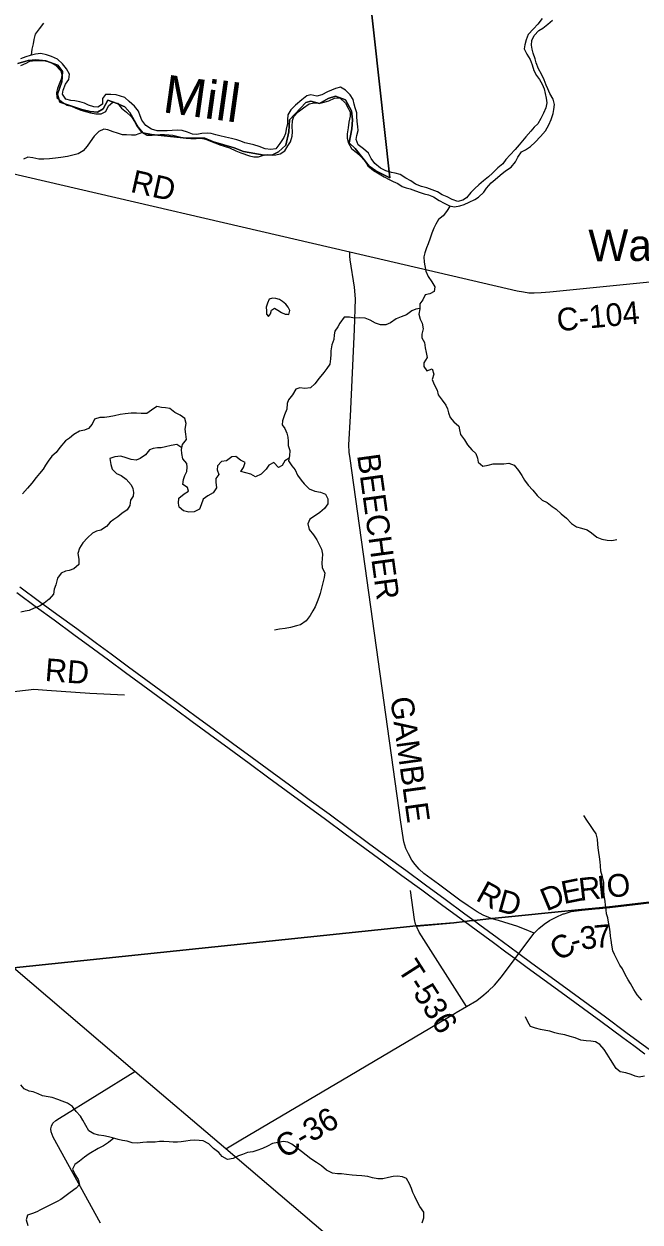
# Model space of a CAD drawing. Extents: x 114843 to 284848, y 317643 to 566895.
# Drawn here: x 126846 to 134964, y 465534 to 481317 of the extents above; entities that cross this region are included whole.
import ezdxf

# ---------------------------------------------------------------- set-up
doc = ezdxf.new("R2010")
doc.units = 0
for name, color, linetype in [('GM_X_County_Road', 7, 'Continuous'), ('GM_X_County_Road_Text', 7, 'Continuous'), ('GM_X_Minor_Lake', 7, 'Continuous'), ('GM_X_Minor_River', 7, 'Continuous'), ('GM_X_Minor_River_Text', 7, 'Continuous'), ('GM_X_Township', 7, 'Continuous'), ('GM_X_Township_Road', 7, 'Continuous'), ('GM_X_Township_Road_Text', 7, 'Continuous'), ('GM_X_Unincorporated_Text', 7, 'Continuous'), ('GM_X_US_Route', 7, 'Continuous')]:
    doc.layers.add(name, color=color, linetype=linetype)

msp = doc.modelspace()

# ---------------------------------------------------------------- linework, layer by layer
at = {"layer": 'GM_X_County_Road'}
for points in [[(126022, 479508), (126059, 479500), (126637, 479361), (131141, 478313), (133344, 477802), (133428, 477787), (133500, 477777), (133570, 477775), (133660, 477779), (133774, 477789), (137020, 478113), (137650, 478177), (139869, 478401), (139955, 478407), (140040, 478402), (140109, 478393), (142957, 477895), (143077, 477879), (143163, 477873), (143251, 477879), (143926, 477962), (147176, 478292)], [(131812, 470803), (131143, 475591), (131132, 475674), (131127, 475772), (131150, 476148), (131202, 477294), (131216, 477694), (131200, 477848), (131144, 478209), (131139, 478259), (131141, 478313)], [(132970, 469546), (132896, 469576), (132816, 469620), (132697, 469700), (132591, 469775), (132308, 469985), (132114, 470126), (132052, 470183), (132000, 470242), (131957, 470302), (131911, 470383), (131879, 470455), (131852, 470543), (131833, 470656), (131812, 470803)], [(134431, 469665), (134564, 469679), (134863, 469714), (136428, 469900)], [(133567, 469340), (133631, 469399), (133699, 469457), (133769, 469505), (133857, 469551), (133953, 469593), (133963, 469596)], [(133963, 469596), (134056, 469623), (134197, 469643), (134373, 469660), (134431, 469665)], [(133567, 469340), (133441, 469393), (133341, 469432), (133241, 469463), (133097, 469504), (133014, 469529), (132970, 469546)], [(132541, 468292), (132678, 468371), (132813, 468453), (132907, 468525), (132969, 468578), (133046, 468655), (133137, 468764), (133318, 469006), (133368, 469073), (133567, 469340)], [(145686, 452514), (145258, 452975), (145161, 453078), (145068, 453169), (144979, 453251), (144914, 453307), (144773, 453428), (144582, 453592), (143775, 454281), (143269, 454714), (142480, 455390), (141948, 455846), (141534, 456201), (140382, 457191), (139872, 457623), (139405, 458027), (139165, 458236), (137071, 460040), (134131, 462554), (129506, 466499), (128306, 467517), (126709, 468881)], [(129506, 466499), (129703, 466616), (131142, 467464), (132528, 468284), (132541, 468292)], [(127853, 465520), (127232, 466652), (127216, 466689), (127203, 466723), (127202, 466760), (127208, 466795), (127227, 466834), (127264, 466871), (127314, 466903), (128306, 467517)]]:
    msp.add_lwpolyline(points, dxfattribs=at)
at = {"layer": 'GM_X_Minor_Lake'}
for points in [[(130076, 477693), (130054, 477637), (130036, 477587), (130040, 477537), (130044, 477494), (130070, 477462), (130096, 477498), (130108, 477546), (130146, 477574), (130192, 477546), (130240, 477518), (130290, 477496), (130317, 477493)], [(130317, 477493), (130336, 477490), (130350, 477540), (130326, 477584), (130298, 477624), (130254, 477662), (130212, 477687), (130166, 477701), (130122, 477703), (130076, 477693)]]:
    msp.add_lwpolyline(points, dxfattribs=at)
at = {"layer": 'GM_X_Minor_River'}
for points in [[(126944, 480905), (126955, 480986), (126973, 481054), (126979, 481114), (126999, 481184), (127049, 481254), (127109, 481326)], [(132317, 478992), (132381, 478958), (132451, 478921), (132519, 478907), (132591, 478919), (132647, 478937), (132711, 478969), (132785, 479005), (132835, 479035), (132905, 479099), (132941, 479155), (133003, 479225), (133057, 479267), (133120, 479327), (133192, 479383), (133264, 479429), (133322, 479501), (133354, 479561), (133404, 479633), (133456, 479659), (133520, 479701), (133580, 479761), (133651, 479833), (133717, 479909), (133763, 479986), (133791, 480060), (133821, 480136), (133829, 480188), (133835, 480258), (133819, 480326), (133776, 480400), (133750, 480462), (133728, 480512), (133702, 480583), (133664, 480657), (133628, 480725), (133596, 480805), (133582, 480859), (133554, 480931), (133542, 480985), (133534, 481036), (133539, 481098), (133567, 481166), (133629, 481232), (133681, 481260), (133747, 481314), (133811, 481368)], [(133675, 481388), (133619, 481316), (133561, 481252), (133489, 481176), (133465, 481108), (133446, 481040), (133438, 480988), (133472, 480921), (133516, 480849), (133544, 480779), (133566, 480705), (133600, 480639), (133640, 480587), (133672, 480525), (133700, 480464), (133715, 480402), (133725, 480340), (133737, 480276), (133721, 480212), (133693, 480144), (133657, 480072), (133619, 480000), (133569, 479958), (133527, 479904), (133460, 479830), (133414, 479776), (133370, 479724), (133318, 479662), (133254, 479594), (133196, 479530), (133154, 479475), (133092, 479421), (133020, 479353), (132965, 479305), (132901, 479249), (132841, 479199), (132787, 479149), (132735, 479097)], [(127354, 480394), (127362, 480446), (127392, 480522), (127436, 480584), (127446, 480657), (127406, 480727), (127352, 480793), (127290, 480853), (127211, 480889), (127141, 480911), (127067, 480929), (126997, 480920), (126926, 480900), (126872, 480884), (126802, 480856)], [(126806, 480768), (126874, 480801), (126924, 480827), (126992, 480835), (127066, 480835), (127124, 480833), (127190, 480815), (127262, 480773), (127330, 480701)], [(127330, 480701), (127346, 480643), (127338, 480589), (127308, 480525), (127286, 480466), (127274, 480414), (127278, 480350), (127344, 480290), (127414, 480248), (127474, 480232), (127531, 480208), (127597, 480180), (127655, 480163), (127721, 480147), (127795, 480135), (127865, 480133), (127924, 480165), (127962, 480239), (128016, 480285), (128078, 480275), (128130, 480207), (128198, 480153), (128263, 480095), (128303, 480030), (128337, 479964), (128397, 479892), (128467, 479854), (128537, 479850), (128587, 479858), (128639, 479862), (128699, 479860), (128757, 479856), (128809, 479850), (128861, 479841), (128931, 479821), (128983, 479813), (129043, 479809), (129113, 479809), (129181, 479811), (129237, 479799), (129303, 479775), (129361, 479753), (129425, 479725), (129485, 479706), (129555, 479684), (129639, 479644), (129705, 479618), (129817, 479578), (129873, 479568), (129935, 479566), (130003, 479590), (130053, 479598), (130117, 479587), (130167, 479591), (130221, 479607), (130283, 479647), (130325, 479711), (130356, 479765), (130378, 479838), (130386, 479894), (130382, 479966), (130384, 480044), (130400, 480096), (130458, 480158), (130528, 480212), (130604, 480264), (130670, 480276), (130750, 480272), (130803, 480288), (130863, 480306), (130937, 480338), (131007, 480346), (131081, 480275), (131120, 480209), (131144, 480153), (131146, 480103), (131128, 480023), (131118, 479947), (131106, 479871), (131106, 479811), (131124, 479748), (131164, 479676), (131228, 479622), (131293, 479562), (131345, 479500), (131377, 479448), (131453, 479385), (131527, 479341), (131593, 479305), (131659, 479267), (131711, 479241), (131773, 479215), (131829, 479175), (131883, 479159), (131935, 479146), (132005, 479118), (132065, 479096), (132119, 479078), (132177, 479068), (132243, 479040), (132317, 478992)], [(132735, 479097), (132679, 479025), (132627, 478997), (132561, 478979), (132489, 479006), (132421, 479038), (132357, 479068), (132295, 479104), (132223, 479132), (132153, 479158), (132083, 479174), (132007, 479206), (131945, 479249), (131879, 479287), (131803, 479335), (131739, 479351), (131687, 479359), (131613, 479381), (131543, 479417), (131471, 479478), (131419, 479546), (131384, 479614), (131322, 479674), (131250, 479726), (131224, 479796), (131230, 479846), (131250, 479915), (131244, 479965), (131238, 480031), (131234, 480097), (131230, 480147), (131211, 480211), (131199, 480261), (131183, 480323), (131145, 480385), (131085, 480446), (131015, 480484), (130951, 480468), (130897, 480444), (130847, 480424), (130769, 480382), (130707, 480366), (130625, 480382), (130573, 480368), (130506, 480318), (130426, 480246), (130362, 480186), (130324, 480120), (130320, 480056), (130318, 480004), (130300, 479932), (130292, 479876), (130270, 479822), (130217, 479742), (130167, 479672), (130097, 479664), (130025, 479670), (129947, 479702), (129875, 479726), (129819, 479738), (129755, 479752), (129703, 479772), (129649, 479790), (129581, 479806), (129501, 479827), (129427, 479843), (129375, 479855), (129315, 479875), (129263, 479879), (129191, 479873), (129123, 479861), (129069, 479867), (129001, 479893), (128931, 479913), (128871, 479918), (128799, 479912), (128733, 479910), (128601, 479910), (128525, 479932), (128451, 479980), (128401, 480048), (128376, 480106), (128356, 480167), (128304, 480235), (128234, 480295), (128174, 480347), (128120, 480365), (128060, 480383), (127990, 480389), (127920, 480388), (127882, 480335), (127880, 480259), (127818, 480223), (127766, 480227), (127696, 480248), (127642, 480272), (127584, 480292), (127518, 480306), (127464, 480310), (127396, 480326), (127354, 480394)], [(128408, 479886), (128313, 479854), (128263, 479852), (128197, 479856), (128145, 479858), (128077, 479877), (128021, 479897), (127951, 479921), (127899, 479931), (127833, 479901), (127769, 479839), (127719, 479765), (127679, 479709), (127625, 479647), (127560, 479605), (127492, 479589), (127418, 479573), (127334, 479559), (127262, 479549), (127184, 479541), (127110, 479535), (127040, 479535), (126964, 479553), (126896, 479564), (126840, 479534)], [(132460, 478919), (132415, 478845), (132368, 478791), (132310, 478741), (132272, 478681), (132246, 478629), (132222, 478559), (132198, 478493), (132170, 478421), (132150, 478369), (132126, 478301), (132117, 478251), (132121, 478179), (132127, 478129), (132141, 478059), (132173, 477990), (132219, 477922), (132261, 477852), (132249, 477792), (132195, 477760), (132133, 477748), (132101, 477682), (132064, 477630), (132062, 477562), (132048, 477494), (132066, 477426), (132092, 477374), (132104, 477300), (132090, 477231), (132088, 477181), (132122, 477119), (132131, 477051), (132147, 476987), (132161, 476921), (132117, 476853), (132117, 476803), (132155, 476749), (132223, 476773), (132245, 476705), (132225, 476635), (132253, 476566), (132291, 476494), (132304, 476430), (132356, 476360), (132406, 476296), (132426, 476246), (132442, 476196), (132462, 476134), (132512, 476077), (132574, 476019), (132584, 475969), (132600, 475909), (132652, 475839), (132691, 475773), (132747, 475707), (132799, 475657), (132821, 475597), (132833, 475544), (132891, 475492), (132963, 475506), (133029, 475522), (133105, 475524), (133171, 475524), (133233, 475532), (133305, 475504), (133363, 475436), (133405, 475368), (133443, 475309), (133489, 475243), (133553, 475175), (133607, 475105), (133672, 475045), (133738, 475011), (133808, 474959), (133860, 474925), (133924, 474864), (133994, 474808), (134060, 474738), (134128, 474692), (134194, 474676), (134266, 474654), (134324, 474614), (134394, 474556), (134462, 474531), (134530, 474517), (134592, 474511), (134656, 474525)], [(132063, 477568), (132008, 477558), (131956, 477536), (131888, 477484), (131818, 477458), (131752, 477432), (131676, 477378), (131616, 477352), (131546, 477352), (131480, 477374), (131408, 477413), (131342, 477441), (131270, 477447), (131202, 477441), (131136, 477453), (131064, 477453), (131006, 477377), (130980, 477325), (130944, 477271), (130933, 477221), (130931, 477159), (130903, 477091), (130891, 477011), (130891, 476961), (130887, 476907), (130875, 476835), (130837, 476780), (130797, 476724), (130738, 476650), (130680, 476578), (130622, 476524), (130548, 476515), (130480, 476525), (130430, 476505), (130384, 476431), (130330, 476367), (130316, 476315), (130312, 476241), (130279, 476168), (130253, 476088), (130249, 476038), (130285, 475986), (130311, 475928), (130325, 475874), (130329, 475820), (130327, 475764), (130349, 475698), (130345, 475626), (130332, 475560), (130376, 475496), (130420, 475444), (130452, 475373), (130500, 475309), (130540, 475257), (130604, 475193), (130678, 475163), (130754, 475147), (130820, 475123), (130852, 475061), (130850, 474993), (130807, 474935), (130745, 474879), (130675, 474833), (130613, 474795), (130585, 474733), (130605, 474657), (130661, 474588), (130705, 474520), (130731, 474468), (130766, 474398), (130780, 474332), (130776, 474270), (130770, 474218), (130774, 474154), (130810, 474084), (130802, 474026), (130780, 473938), (130747, 473814), (130731, 473760), (130709, 473702), (130683, 473638), (130653, 473586), (130617, 473526), (130563, 473456), (130489, 473400), (130437, 473386), (130358, 473364), (130286, 473354), (130214, 473342), (130148, 473330)], [(130339, 475597), (130284, 475560), (130250, 475500), (130198, 475472), (130140, 475538), (130074, 475506), (130038, 475454), (129970, 475388), (129898, 475350), (129834, 475388), (129770, 475402), (129702, 475420), (129740, 475474), (129760, 475540), (129700, 475569), (129638, 475617), (129584, 475615), (129514, 475563), (129448, 475551), (129396, 475495), (129394, 475445), (129416, 475383), (129376, 475329), (129374, 475279), (129384, 475205), (129341, 475141), (129269, 475101), (129209, 475055), (129179, 474983), (129161, 474927), (129087, 474889), (129019, 474887), (128949, 474903), (128893, 474953), (128883, 475003), (128887, 475071), (128955, 475129), (129015, 475161), (129001, 475211), (128941, 475251), (128948, 475315), (128968, 475367), (128994, 475421), (128998, 475477), (128990, 475528), (128938, 475590), (128928, 475658), (128924, 475710), (128934, 475776), (128989, 475842), (128979, 475914), (128969, 475978), (128983, 476052), (128965, 476118), (128903, 476164), (128835, 476200), (128767, 476251), (128713, 476261), (128659, 476263), (128597, 476279), (128527, 476231), (128467, 476187), (128391, 476187), (128327, 476191), (128259, 476189), (128179, 476179), (128113, 476171), (128041, 476153), (127969, 476142), (127907, 476134), (127845, 476132), (127777, 476110), (127747, 476046), (127696, 475988), (127646, 475966), (127580, 475952), (127502, 475910), (127444, 475860), (127394, 475826), (127320, 475738), (127270, 475672), (127214, 475622), (127166, 475558), (127129, 475506), (127099, 475454), (127051, 475396), (127007, 475344), (126951, 475266), (126891, 475202), (126825, 475128)], [(128928, 475731), (128862, 475776), (128784, 475762), (128712, 475746), (128656, 475734), (128606, 475734), (128550, 475726), (128500, 475708), (128446, 475642), (128378, 475592), (128326, 475572), (128258, 475579), (128194, 475603), (128122, 475625), (128044, 475613), (127978, 475593), (127992, 475515), (128008, 475451), (128067, 475397), (128125, 475369), (128195, 475320), (128257, 475246), (128279, 475196), (128291, 475146), (128285, 475096), (128249, 475044), (128243, 474974), (128205, 474918), (128137, 474868), (128082, 474822), (128032, 474788), (127982, 474752), (127932, 474696), (127860, 474650), (127802, 474634), (127750, 474608), (127684, 474548), (127622, 474483), (127576, 474413), (127555, 474339), (127567, 474268), (127569, 474198), (127505, 474138), (127443, 474119), (127393, 474107), (127335, 474081), (127289, 474017), (127267, 473927), (127243, 473873), (127234, 473803), (127180, 473741), (127114, 473685), (127050, 473649), (126982, 473621), (126914, 473589), (126860, 473583), (126804, 473567)], [(134986, 468458), (134924, 468526), (134884, 468598), (134836, 468674), (134807, 468726), (134769, 468796), (134731, 468868), (134697, 468918), (134627, 469058), (134605, 469108), (134593, 469182), (134582, 469248), (134576, 469298), (134570, 469358), (134562, 469420), (134548, 469484), (134538, 469540), (134522, 469594), (134516, 469646), (134508, 469706), (134505, 469762), (134493, 469836), (134485, 469904), (134487, 469960), (134485, 470010), (134469, 470080), (134449, 470154), (134443, 470225), (134440, 470277), (134428, 470345), (134420, 470403), (134414, 470463), (134408, 470513), (134404, 470577), (134384, 470649), (134344, 470703), (134309, 470757), (134263, 470827), (134223, 470889)], [(135024, 467457), (134952, 467443), (134900, 467457), (134848, 467479), (134776, 467499), (134704, 467513), (134648, 467555), (134576, 467675), (134532, 467743), (134489, 467807), (134435, 467871), (134375, 467906), (134317, 467916), (134255, 467922), (134185, 467930), (134111, 467960), (134043, 467978), (133971, 467998), (133895, 468014), (133843, 468028), (133775, 468046), (133723, 468056), (133653, 468070), (133587, 468088), (133519, 468110), (133485, 468172), (133455, 468238)], [(127164, 467184), (127090, 467196), (127034, 467222), (126968, 467247), (126916, 467257), (126848, 467289), (126804, 467339)], [(132091, 465525), (132116, 465591), (132116, 465665), (132064, 465737), (132026, 465803), (131996, 465869), (131970, 465921), (131952, 465975), (131928, 466037), (131887, 466105), (131833, 466129), (131767, 466138), (131713, 466132), (131650, 466120), (131574, 466104), (131510, 466104), (131438, 466114), (131376, 466134), (131298, 466144), (131226, 466148), (131170, 466150), (131094, 466162), (131028, 466170), (130978, 466170), (130910, 466178), (130832, 466217), (130765, 466275), (130699, 466317), (130627, 466365), (130563, 466415), (130501, 466463), (130447, 466507), (130377, 466559), (130325, 466585), (130261, 466595), (130193, 466583), (130121, 466567), (130053, 466533), (129987, 466501), (129915, 466476), (129861, 466460), (129793, 466448), (129725, 466422), (129675, 466406), (129601, 466370), (129530, 466356), (129459, 466396), (129413, 466448), (129345, 466502), (129281, 466562), (129209, 466604), (129155, 466608), (129087, 466610), (129035, 466606), (128979, 466600), (128919, 466591), (128869, 466587), (128811, 466587), (128759, 466591), (128691, 466593), (128633, 466593), (128575, 466587), (128525, 466585), (128465, 466585), (128413, 466583), (128343, 466573), (128273, 466577), (128207, 466597), (128145, 466609), (128089, 466621), (128013, 466642), (127959, 466656), (127897, 466670), (127833, 466680), (127765, 466694), (127703, 466734), (127661, 466806), (127623, 466876), (127591, 466930), (127533, 466992), (127487, 467056), (127421, 467100), (127351, 467124), (127292, 467148), (127216, 467174), (127164, 467184)], [(128029, 466637), (127961, 466580), (127894, 466538), (127824, 466502), (127704, 466430), (127646, 466390), (127580, 466336), (127516, 466292), (127486, 466230), (127520, 466156), (127560, 466094), (127577, 466030), (127533, 465978), (127455, 465924), (127383, 465870), (127333, 465832), (127283, 465802), (127229, 465776), (127177, 465751), (127127, 465727), (127065, 465693), (127015, 465669), (126959, 465647), (126894, 465625), (126874, 465561), (126898, 465489)]]:
    msp.add_lwpolyline(points, dxfattribs=at)
at = {"layer": 'GM_X_Township'}
for points in [[(126767, 480794), (126901, 480834), (127003, 480846), (127134, 480831), (127291, 480776), (127356, 480692), (127347, 480554), (127290, 480390), (127319, 480288), (127608, 480190), (127717, 480162), (127813, 480157), (127889, 480198), (127953, 480313), (128074, 480271), (128174, 480226), (128241, 480150), (128353, 479956), (128414, 479884), (128527, 479861), (128942, 479818), (129230, 479812), (129343, 479762), (129614, 479684), (129737, 479639), (130010, 479588), (130119, 479595), (130201, 479632), (130295, 479719), (130334, 479894), (130344, 480055), (130558, 480282), (130624, 480302), (130742, 480271), (130854, 480334), (130951, 480367), (131081, 480318), (131161, 480171), (131174, 480053), (131165, 479936), (131132, 479751), (131209, 479677), (131395, 479442), (131484, 479380), (131667, 479291), (131260, 482998)], [(131260, 482998), (131667, 479291), (131484, 479380), (131395, 479442), (131209, 479677), (131132, 479751), (131165, 479936), (131174, 480053), (131161, 480171), (131081, 480318), (130951, 480367), (130854, 480334), (130742, 480271), (130624, 480302), (130558, 480282), (130344, 480055), (130334, 479894), (130295, 479719), (130201, 479632), (130119, 479595), (130010, 479588), (129737, 479639), (129614, 479684), (129343, 479762), (129230, 479812), (128942, 479818), (128527, 479861), (128414, 479884), (128353, 479956), (128241, 480150), (128174, 480226), (128074, 480271), (127953, 480313), (127889, 480198), (127813, 480157), (127717, 480162), (127608, 480190), (127319, 480288), (127290, 480390), (127347, 480554), (127356, 480692), (127291, 480776), (127134, 480831), (127003, 480846), (126901, 480834), (126767, 480794)], [(123833, 459743), (119245, 466519), (120085, 467046), (121564, 467972), (122113, 468319), (122159, 468348), (122242, 468374), (126708, 468884), (132016, 469434), (132510, 469477), (132655, 469495), (132718, 469502), (132778, 469508), (133013, 469531), (134194, 469651), (134563, 469684), (136437, 469904), (137877, 467672), (138781, 468281), (139242, 467611), (142369, 462383)], [(136437, 469904), (134563, 469684), (134194, 469651), (133013, 469531), (132778, 469508), (132718, 469502), (132655, 469495), (132510, 469477), (132016, 469434), (126708, 468884)]]:
    msp.add_lwpolyline(points, dxfattribs=at)
at = {"layer": 'GM_X_Township_Road'}
msp.add_line((132018, 469431), (132511, 469474), dxfattribs=at)
for points in [[(122941, 472081), (122962, 472093), (122997, 472103), (126908, 472547), (126976, 472552), (127147, 472542), (127716, 472503), (128173, 472477)], [(132039, 469383), (132037, 469388), (132022, 469421), (132018, 469431), (132006, 469459), (131992, 469518), (131939, 469902)], [(132678, 468371), (132054, 469351), (132039, 469383)]]:
    msp.add_lwpolyline(points, dxfattribs=at)
at = {"layer": 'GM_X_US_Route'}
for points in [[(126751, 473825), (127013, 473633), (127242, 473466), (127502, 473275), (127762, 473084), (127958, 472941), (128186, 472774), (128414, 472605), (128610, 472461), (128838, 472294), (129064, 472128), (129291, 471962), (129551, 471770), (129812, 471579), (130072, 471387), (130300, 471220), (130560, 471029), (130820, 470839), (131078, 470649), (131338, 470459), (131567, 470291), (131827, 470100), (132088, 469909), (132349, 469717), (132607, 469527), (132656, 469492), (132804, 469384), (133031, 469216), (133197, 469095), (133318, 469006), (133478, 468888), (133731, 468703), (133991, 468512), (134218, 468346), (134446, 468179), (134739, 467963), (134884, 467858), (135029, 467749)], [(126791, 473901), (127051, 473710), (127279, 473542), (127541, 473351), (127800, 473160), (127996, 473017), (128225, 472849), (128453, 472680), (128649, 472538), (128878, 472369), (129114, 472195), (129341, 472029), (129595, 471843), (129855, 471652), (130116, 471461), (130344, 471293), (130604, 471102), (130866, 470910), (131126, 470719), (131387, 470527), (131615, 470360), (131876, 470169), (132137, 469977), (132397, 469785), (132657, 469595), (132779, 469505), (132854, 469450), (133082, 469283), (133247, 469161), (133368, 469073), (133540, 468945), (133793, 468760), (134053, 468569), (134279, 468403), (134508, 468236), (134777, 468037), (134939, 467918), (135102, 467797)]]:
    msp.add_lwpolyline(points, dxfattribs=at)

# ---------------------------------------------------------------- texts
at = {"layer": 'GM_X_County_Road_Text'}
for s, rotation, p in [('RD', 347.4547, (128237, 479106)), ('C-104', 5.3803, (133880, 477267)), ('BEECHER', 277.8166, (131235, 475635)), ('GAMBLE', 277.8701, (131672, 472435)), ('E', 11.4548, (133959, 469721)), ('R', 6.3192, (134172, 469764)), ('I', 5.8601, (134416, 469791)), ('O', 5.8508, (134539, 469804)), ('R', 331.3233, (132785, 469779)), ('D', 344.4533, (133069, 469634)), ('D', 22.7532, (133731, 469623)), ('3', 6.7681, (134190, 469120)), ('7', 5.2307, (134372, 469141)), ('C', 34.7974, (133905, 468958)), ('-', 16.1101, (134085, 469088)), ('C-36', 30.6673, (130272, 466363))]:
    msp.add_text(s, height=300, rotation=rotation, dxfattribs=at).set_placement(p)
at = {"layer": 'GM_X_Minor_River_Text'}
msp.add_text('Mill', height=500, rotation=352.0243, dxfattribs=at).set_placement((128661, 480156))
at = {"layer": 'GM_X_Township_Road_Text'}
for s, rotation, p in [('RD', 355.4829, (127115, 472663)), ('T-536', 302.6238, (131760, 468869))]:
    msp.add_text(s, height=300, rotation=rotation, dxfattribs=at).set_placement(p)
at = {"layer": 'GM_X_Unincorporated_Text'}
msp.add_text('Watkins', height=417, rotation=0.4113, dxfattribs=at).set_placement((134285, 478190))

doc.saveas('drawing.dxf')
